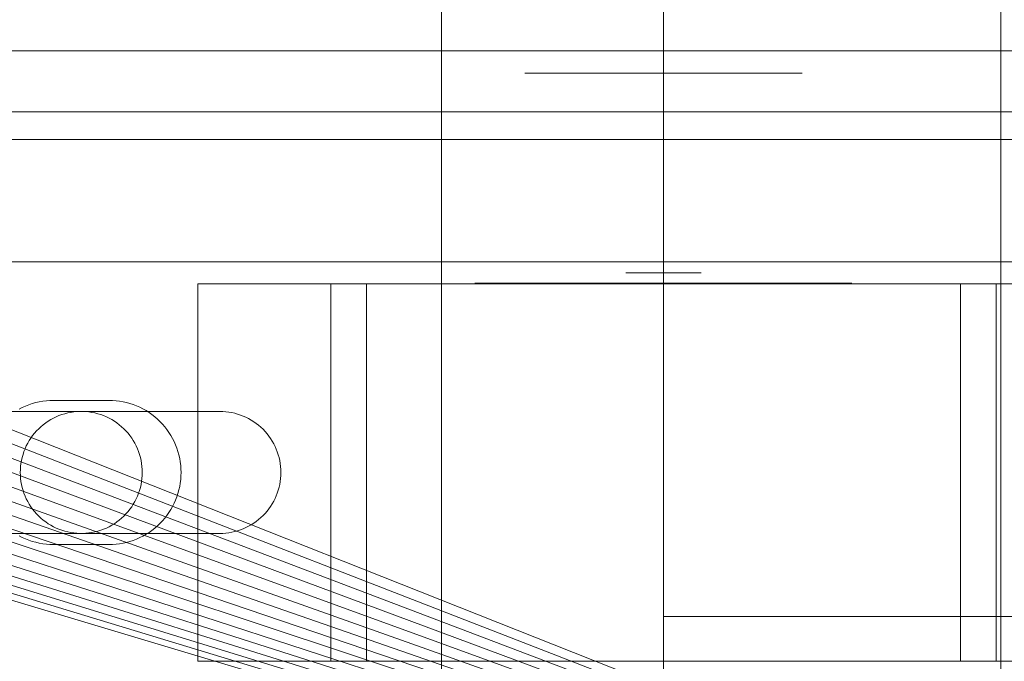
# Model space of a CAD drawing. Header units: millimetres. Extents: x -4395 to 65662, y -65530 to 6847.
# Tile 695 of 1034: x 24192 to 24281, y -17748 to -17690. Entities that reach past the tile are written whole.
import ezdxf

# ---------------------------------------------------------------- set-up
doc = ezdxf.new("R2010")
doc.units = ezdxf.units.MM
for name, color, linetype, lineweight in [('COTAS_P', 1, 'Continuous', 0), ('superior_briquetadora', 7, 'Continuous', 0), ('superior_C02', 7, 'Continuous', 0), ('superior_C05', 7, 'Continuous', 0)]:
    doc.layers.add(name, color=color, linetype=linetype, lineweight=lineweight)
doc.dimstyles.new('R19_100', dxfattribs={"dimtxt": 250, "dimasz": 150, "dimexe": 150, "dimexo": 80, "dimgap": 100, "dimtad": 1, "dimtih": 1, "dimtoh": 1, "dimdsep": 46, "dimcen": 0.09, "dimadec": 0, "dimazin": 0, "dimtfac": 1, "dimtdec": 4, "dimtofl": 0, "dimtmove": 0, "dimatfit": 3, "dimfxl": 1, "dimtolj": 1, "dimtzin": 0, "dimarcsym": 0})

# ---------------------------------------------------------------- blocks, each defined once
blk = doc.blocks.new('DIM_R33_31')
at = {"layer": 'COTAS_P'}
for p, q in [((24250.067, -17080), (24400.067, -17035)), ((26750.067, -17080), (26600.067, -17035)), ((24250.067, -17980), (24250.067, -17080)), ((24250.067, -17080), (26750.067, -17080)), ((24250.067, -17080), (24400.067, -17125)), ((26750.067, -17080), (26600.067, -17125)), ((26750.067, -17980), (26750.067, -17080))]:
    blk.add_line(p, q, dxfattribs=at)
blk.add_text('2500 P', height=250, dxfattribs=at).set_placement((25500.067, -16980))

msp = doc.modelspace()

# ---------------------------------------------------------------- linework, layer by layer
at = {"layer": 'superior_briquetadora'}
for p, q in [((24230.067, -17570), (24230.067, -17790)), ((24072.067, -17680), (24350.067, -17790)), ((24350.067, -17790), (24071.962, -17682.156)), ((24350.067, -17790), (24071.645, -17684.292)), ((24350.067, -17790), (24071.12, -17686.386)), ((24350.067, -17790), (24070.393, -17688.419)), ((24350.067, -17790), (24069.47, -17690.371)), ((24350.067, -17790), (24068.36, -17692.223)), ((24350.067, -17790), (24067.074, -17693.957)), ((24065.624, -17695.556), (24350.067, -17790)), ((24064.024, -17697.006), (24350.067, -17790)), ((24062.29, -17698.292), (24350.067, -17790)), ((24060.438, -17699.402), (24350.067, -17790)), ((24056.454, -17701.053), (24350.067, -17790)), ((24058.487, -17700.325), (24350.067, -17790)), ((24054.359, -17701.577), (24350.067, -17790))]:
    msp.add_line(p, q, dxfattribs=at)
at = {"layer": 'superior_C02'}
for p, q in [((24280.488, -15750), (24280.488, -20250)), ((23959.241, -17693), (24379.243, -17693)), ((24394.146, -17693), (23974.144, -17693))]:
    msp.add_line(p, q, dxfattribs=at)
at = {"layer": 'superior_C05'}
for p, q in [((24237.602, -17695), (24237.571, -17695)), ((24237.664, -17695), (24237.602, -17695)), ((24237.757, -17695), (24237.664, -17695)), ((24237.881, -17695), (24237.757, -17695)), ((24238.035, -17695), (24237.881, -17695)), ((24238.218, -17695), (24238.035, -17695)), ((24238.432, -17695), (24238.218, -17695)), ((24238.674, -17695), (24238.432, -17695)), ((24238.944, -17695), (24238.674, -17695)), ((24239.242, -17695), (24238.944, -17695)), ((24239.567, -17695), (24239.242, -17695)), ((24239.918, -17695), (24239.567, -17695)), ((24240.295, -17695), (24239.918, -17695)), ((24240.695, -17695), (24240.295, -17695)), ((24241.119, -17695), (24240.695, -17695)), ((24241.565, -17695), (24241.119, -17695)), ((24242.033, -17695), (24241.565, -17695)), ((24242.52, -17695), (24242.033, -17695)), ((24243.026, -17695), (24242.52, -17695)), ((24243.55, -17695), (24243.026, -17695)), ((24244.089, -17695), (24243.55, -17695)), ((24244.644, -17695), (24244.089, -17695)), ((24245.212, -17695), (24244.644, -17695)), ((24245.792, -17695), (24245.212, -17695)), ((24246.383, -17695), (24245.792, -17695)), ((24246.983, -17695), (24246.383, -17695)), ((24246.694, -17695), (24246.677, -17695)), ((24246.719, -17695), (24246.694, -17695)), ((24246.753, -17695), (24246.719, -17695)), ((24246.795, -17695), (24246.753, -17695)), ((24246.845, -17695), (24246.795, -17695)), ((24246.903, -17695), (24246.845, -17695)), ((24246.968, -17695), (24246.903, -17695)), ((24247.042, -17695), (24246.968, -17695)), ((24247.591, -17695), (24246.983, -17695)), ((24247.123, -17695), (24247.042, -17695)), ((24247.211, -17695), (24247.123, -17695)), ((24247.307, -17695), (24247.211, -17695)), ((24247.409, -17695), (24247.307, -17695)), ((24247.518, -17695), (24247.409, -17695)), ((24247.634, -17695), (24247.518, -17695)), ((24248.204, -17695), (24247.591, -17695)), ((24247.755, -17695), (24247.634, -17695)), ((24247.882, -17695), (24247.755, -17695)), ((24248.015, -17695), (24247.882, -17695)), ((24248.152, -17695), (24248.015, -17695)), ((24248.295, -17695), (24248.152, -17695)), ((24248.823, -17695), (24248.204, -17695)), ((24248.441, -17695), (24248.295, -17695)), ((24248.592, -17695), (24248.441, -17695)), ((24248.747, -17695), (24248.592, -17695)), ((24248.905, -17695), (24248.747, -17695)), ((24249.444, -17695), (24248.823, -17695)), ((24249.065, -17695), (24248.905, -17695)), ((24249.229, -17695), (24249.065, -17695)), ((24249.394, -17695), (24249.229, -17695)), ((24249.561, -17695), (24249.394, -17695)), ((24250.067, -17695), (24249.444, -17695)), ((24249.729, -17695), (24249.561, -17695)), ((24249.898, -17695), (24249.729, -17695)), ((24250.067, -17695), (24249.898, -17695)), ((24250.067, -17695), (24250.691, -17695)), ((24250.237, -17695), (24250.067, -17695)), ((24250.406, -17695), (24250.237, -17695)), ((24250.574, -17695), (24250.406, -17695)), ((24250.741, -17695), (24250.574, -17695)), ((24250.691, -17695), (24251.312, -17695)), ((24250.906, -17695), (24250.741, -17695)), ((24251.07, -17695), (24250.906, -17695)), ((24251.23, -17695), (24251.07, -17695)), ((24251.388, -17695), (24251.23, -17695)), ((24251.312, -17695), (24251.931, -17695)), ((24251.543, -17695), (24251.388, -17695)), ((24251.694, -17695), (24251.543, -17695)), ((24251.84, -17695), (24251.694, -17695)), ((24251.983, -17695), (24251.84, -17695)), ((24251.931, -17695), (24252.544, -17695)), ((24252.12, -17695), (24251.983, -17695)), ((24252.253, -17695), (24252.12, -17695)), ((24252.38, -17695), (24252.253, -17695)), ((24252.501, -17695), (24252.38, -17695)), ((24252.617, -17695), (24252.501, -17695)), ((24252.544, -17695), (24253.152, -17695)), ((24252.726, -17695), (24252.617, -17695)), ((24252.828, -17695), (24252.726, -17695)), ((24252.924, -17695), (24252.828, -17695)), ((24253.012, -17695), (24252.924, -17695)), ((24253.093, -17695), (24253.012, -17695)), ((24253.167, -17695), (24253.093, -17695)), ((24253.152, -17695), (24253.752, -17695)), ((24253.232, -17695), (24253.167, -17695)), ((24253.29, -17695), (24253.232, -17695)), ((24253.34, -17695), (24253.29, -17695)), ((24253.382, -17695), (24253.34, -17695)), ((24253.416, -17695), (24253.382, -17695)), ((24253.441, -17695), (24253.416, -17695)), ((24253.458, -17695), (24253.441, -17695)), ((24253.752, -17695), (24254.343, -17695)), ((24254.343, -17695), (24254.923, -17695)), ((24254.923, -17695), (24255.491, -17695)), ((24255.491, -17695), (24256.046, -17695)), ((24256.046, -17695), (24256.585, -17695)), ((24256.585, -17695), (24257.109, -17695)), ((24257.109, -17695), (24257.615, -17695)), ((24257.615, -17695), (24258.102, -17695)), ((24258.102, -17695), (24258.57, -17695)), ((24258.57, -17695), (24259.016, -17695)), ((24259.016, -17695), (24259.44, -17695)), ((24259.44, -17695), (24259.84, -17695)), ((24259.84, -17695), (24260.217, -17695)), ((24260.217, -17695), (24260.568, -17695)), ((24260.568, -17695), (24260.893, -17695)), ((24260.893, -17695), (24261.191, -17695)), ((24261.191, -17695), (24261.461, -17695)), ((24261.461, -17695), (24261.703, -17695)), ((24261.703, -17695), (24261.917, -17695)), ((24261.917, -17695), (24262.1, -17695)), ((24262.1, -17695), (24262.254, -17695)), ((24262.254, -17695), (24262.378, -17695)), ((24262.378, -17695), (24262.47, -17695)), ((24262.47, -17695), (24262.533, -17695)), ((24262.533, -17695), (24262.564, -17695)), ((24135.067, -17698.5), (24365.067, -17698.5)), ((24160.067, -17701), (24340.067, -17701)), ((24180.067, -17712), (24320.067, -17712)), ((24246.694, -17713), (24246.677, -17713)), ((24246.719, -17713), (24246.694, -17713)), ((24246.753, -17713), (24246.719, -17713)), ((24246.795, -17713), (24246.753, -17713)), ((24246.845, -17713), (24246.795, -17713)), ((24246.903, -17713), (24246.845, -17713)), ((24246.968, -17713), (24246.903, -17713)), ((24247.042, -17713), (24246.968, -17713)), ((24247.123, -17713), (24247.042, -17713)), ((24247.211, -17713), (24247.123, -17713)), ((24247.307, -17713), (24247.211, -17713)), ((24247.409, -17713), (24247.307, -17713)), ((24247.518, -17713), (24247.409, -17713)), ((24247.634, -17713), (24247.518, -17713)), ((24247.755, -17713), (24247.634, -17713)), ((24247.882, -17713), (24247.755, -17713)), ((24248.015, -17713), (24247.882, -17713)), ((24248.152, -17713), (24248.015, -17713)), ((24248.295, -17713), (24248.152, -17713)), ((24248.441, -17713), (24248.295, -17713)), ((24248.592, -17713), (24248.441, -17713)), ((24248.747, -17713), (24248.592, -17713)), ((24248.905, -17713), (24248.747, -17713)), ((24249.065, -17713), (24248.905, -17713)), ((24249.229, -17713), (24249.065, -17713)), ((24249.394, -17713), (24249.229, -17713)), ((24249.561, -17713), (24249.394, -17713)), ((24249.729, -17713), (24249.561, -17713)), ((24249.898, -17713), (24249.729, -17713)), ((24250.067, -17713), (24249.898, -17713)), ((24250.067, -17713), (24250.237, -17713)), ((24250.237, -17713), (24250.406, -17713)), ((24250.406, -17713), (24250.574, -17713)), ((24250.574, -17713), (24250.741, -17713)), ((24250.741, -17713), (24250.906, -17713)), ((24250.906, -17713), (24251.07, -17713)), ((24251.07, -17713), (24251.23, -17713)), ((24251.23, -17713), (24251.388, -17713)), ((24251.388, -17713), (24251.543, -17713)), ((24251.543, -17713), (24251.694, -17713)), ((24251.694, -17713), (24251.84, -17713)), ((24251.84, -17713), (24251.983, -17713)), ((24251.983, -17713), (24252.12, -17713)), ((24252.12, -17713), (24252.253, -17713)), ((24252.253, -17713), (24252.38, -17713)), ((24252.38, -17713), (24252.501, -17713)), ((24252.501, -17713), (24252.617, -17713)), ((24252.617, -17713), (24252.726, -17713)), ((24252.726, -17713), (24252.828, -17713)), ((24252.828, -17713), (24252.924, -17713)), ((24252.924, -17713), (24253.012, -17713)), ((24253.012, -17713), (24253.093, -17713)), ((24253.093, -17713), (24253.167, -17713)), ((24253.167, -17713), (24253.232, -17713)), ((24253.232, -17713), (24253.29, -17713)), ((24253.29, -17713), (24253.34, -17713)), ((24253.34, -17713), (24253.382, -17713)), ((24253.382, -17713), (24253.416, -17713)), ((24253.416, -17713), (24253.441, -17713)), ((24253.441, -17713), (24253.458, -17713)), ((24208.067, -17714), (24228.164, -17714)), ((24208.067, -17748), (24208.067, -17714)), ((24208.067, -17714), (24220.067, -17714)), ((24223.277, -17714), (24220.067, -17714)), ((24220.067, -17748), (24220.067, -17714)), ((24223.277, -17748), (24223.277, -17714)), ((24223.277, -17714), (24223.955, -17714)), ((24223.955, -17714), (24224.694, -17714)), ((24224.694, -17714), (24225.491, -17714)), ((24225.491, -17714), (24226.345, -17714)), ((24226.345, -17714), (24227.254, -17714)), ((24227.254, -17714), (24228.215, -17714)), ((24228.164, -17714), (24271.971, -17714)), ((24228.215, -17714), (24229.226, -17714)), ((24229.226, -17714), (24230.285, -17714)), ((24230.285, -17714), (24231.39, -17714)), ((24231.39, -17714), (24232.538, -17714)), ((24232.538, -17714), (24233.727, -17714)), ((24233.072, -17714), (24233.111, -17714)), ((24233.115, -17713.95), (24233.073, -17713.95)), ((24233.119, -17714), (24233.074, -17714)), ((24233.111, -17714), (24233.192, -17714)), ((24233.199, -17713.95), (24233.115, -17713.95)), ((24233.206, -17714), (24233.119, -17714)), ((24233.192, -17714), (24233.316, -17714)), ((24233.326, -17713.95), (24233.199, -17713.95)), ((24233.334, -17714), (24233.206, -17714)), ((24233.316, -17714), (24233.48, -17714)), ((24233.494, -17713.95), (24233.326, -17713.95)), ((24233.504, -17714), (24233.334, -17714)), ((24233.48, -17714), (24233.686, -17714)), ((24233.703, -17713.95), (24233.494, -17713.95)), ((24233.715, -17714), (24233.504, -17714)), ((24233.686, -17714), (24233.932, -17714)), ((24233.953, -17713.95), (24233.703, -17713.95)), ((24233.966, -17714), (24233.715, -17714)), ((24233.727, -17714), (24234.953, -17714)), ((24233.932, -17714), (24234.219, -17714)), ((24234.243, -17713.95), (24233.953, -17713.95)), ((24234.258, -17714), (24233.966, -17714)), ((24234.219, -17714), (24234.544, -17714)), ((24234.572, -17713.95), (24234.243, -17713.95)), ((24234.588, -17714), (24234.258, -17714)), ((24234.544, -17714), (24234.908, -17714)), ((24234.94, -17713.95), (24234.572, -17713.95)), ((24234.957, -17714), (24234.588, -17714)), ((24234.908, -17714), (24235.31, -17714)), ((24235.345, -17713.95), (24234.94, -17713.95)), ((24234.953, -17714), (24236.214, -17714)), ((24235.363, -17714), (24234.957, -17714)), ((24235.31, -17714), (24235.748, -17714)), ((24235.787, -17713.95), (24235.345, -17713.95)), ((24235.805, -17714), (24235.363, -17714)), ((24235.748, -17714), (24236.221, -17714)), ((24236.265, -17713.95), (24235.787, -17713.95)), ((24236.283, -17714), (24235.805, -17714)), ((24236.214, -17714), (24237.507, -17714)), ((24236.221, -17714), (24236.729, -17714)), ((24236.776, -17713.95), (24236.265, -17713.95)), ((24236.795, -17714), (24236.283, -17714)), ((24236.729, -17714), (24237.27, -17714)), ((24237.321, -17713.95), (24236.776, -17713.95)), ((24237.34, -17714), (24236.795, -17714)), ((24237.27, -17714), (24237.842, -17714)), ((24237.898, -17713.95), (24237.321, -17713.95)), ((24237.917, -17714), (24237.34, -17714)), ((24237.507, -17714), (24238.828, -17714)), ((24237.602, -17713.95), (24237.571, -17713.95)), ((24237.664, -17713.95), (24237.602, -17713.95)), ((24237.757, -17713.95), (24237.664, -17713.95)), ((24237.881, -17713.95), (24237.757, -17713.95)), ((24237.842, -17714), (24238.445, -17714)), ((24238.035, -17713.95), (24237.881, -17713.95)), ((24238.505, -17713.95), (24237.898, -17713.95)), ((24238.523, -17714), (24237.917, -17714)), ((24238.218, -17713.95), (24238.035, -17713.95)), ((24238.432, -17713.95), (24238.218, -17713.95)), ((24238.674, -17713.95), (24238.432, -17713.95)), ((24238.445, -17714), (24239.077, -17714)), ((24239.14, -17713.95), (24238.505, -17713.95)), ((24239.158, -17714), (24238.523, -17714)), ((24238.944, -17713.95), (24238.674, -17713.95)), ((24238.828, -17714), (24240.176, -17714)), ((24239.242, -17713.95), (24238.944, -17713.95)), ((24239.077, -17714), (24239.736, -17714)), ((24239.803, -17713.95), (24239.14, -17713.95)), ((24239.82, -17714), (24239.158, -17714)), ((24239.567, -17713.95), (24239.242, -17713.95)), ((24239.918, -17713.95), (24239.567, -17713.95)), ((24239.736, -17714), (24240.376, -17714)), ((24240.491, -17713.95), (24239.803, -17713.95)), ((24240.508, -17714), (24239.82, -17714)), ((24240.295, -17713.95), (24239.918, -17713.95)), ((24240.176, -17714), (24241.546, -17714)), ((24240.695, -17713.95), (24240.295, -17713.95)), ((24240.376, -17714), (24241.038, -17714)), ((24241.203, -17713.95), (24240.491, -17713.95)), ((24241.219, -17714), (24240.508, -17714)), ((24241.119, -17713.95), (24240.695, -17713.95)), ((24241.038, -17714), (24241.72, -17714)), ((24241.565, -17713.95), (24241.119, -17713.95)), ((24241.937, -17713.95), (24241.203, -17713.95)), ((24241.952, -17714), (24241.219, -17714)), ((24241.546, -17714), (24242.936, -17714)), ((24242.033, -17713.95), (24241.565, -17713.95)), ((24241.72, -17714), (24242.42, -17714)), ((24242.691, -17713.95), (24241.937, -17713.95)), ((24242.705, -17714), (24241.952, -17714)), ((24242.52, -17713.95), (24242.033, -17713.95)), ((24242.42, -17714), (24243.136, -17714)), ((24243.026, -17713.95), (24242.52, -17713.95)), ((24243.464, -17713.95), (24242.691, -17713.95)), ((24243.477, -17714), (24242.705, -17714)), ((24242.936, -17714), (24244.343, -17714)), ((24243.55, -17713.95), (24243.026, -17713.95)), ((24243.136, -17714), (24243.868, -17714)), ((24244.253, -17713.95), (24243.464, -17713.95)), ((24244.264, -17714), (24243.477, -17714)), ((24244.089, -17713.95), (24243.55, -17713.95)), ((24243.868, -17714), (24244.613, -17714)), ((24244.644, -17713.95), (24244.089, -17713.95)), ((24245.057, -17713.95), (24244.253, -17713.95)), ((24245.066, -17714), (24244.264, -17714)), ((24244.343, -17714), (24245.762, -17714)), ((24244.613, -17714), (24245.37, -17714)), ((24245.212, -17713.95), (24244.644, -17713.95)), ((24245.873, -17713.95), (24245.057, -17713.95)), ((24245.881, -17714), (24245.066, -17714)), ((24245.792, -17713.95), (24245.212, -17713.95)), ((24245.37, -17714), (24246.137, -17714)), ((24245.762, -17714), (24247.192, -17714)), ((24246.383, -17713.95), (24245.792, -17713.95)), ((24246.699, -17713.95), (24245.873, -17713.95)), ((24246.706, -17714), (24245.881, -17714)), ((24246.137, -17714), (24246.913, -17714)), ((24246.983, -17713.95), (24246.383, -17713.95)), ((24247.534, -17713.95), (24246.699, -17713.95)), ((24247.539, -17714), (24246.706, -17714)), ((24246.913, -17714), (24247.696, -17714)), ((24247.591, -17713.95), (24246.983, -17713.95)), ((24247.192, -17714), (24248.628, -17714)), ((24248.375, -17713.95), (24247.534, -17713.95)), ((24248.378, -17714), (24247.539, -17714)), ((24248.204, -17713.95), (24247.591, -17713.95)), ((24247.696, -17714), (24248.483, -17714)), ((24248.823, -17713.95), (24248.204, -17713.95)), ((24249.22, -17713.95), (24248.375, -17713.95)), ((24249.222, -17714), (24248.378, -17714)), ((24248.483, -17714), (24249.275, -17714)), ((24248.628, -17714), (24250.067, -17714)), ((24249.444, -17713.95), (24248.823, -17713.95)), ((24250.067, -17713.95), (24249.22, -17713.95)), ((24250.067, -17714), (24249.222, -17714)), ((24250.067, -17714), (24249.275, -17714)), ((24250.067, -17713.95), (24249.444, -17713.95)), ((24250.067, -17713.95), (24250.915, -17713.95)), ((24250.691, -17713.95), (24250.067, -17713.95)), ((24250.913, -17714), (24250.067, -17714)), ((24250.067, -17714), (24250.86, -17714)), ((24250.067, -17714), (24251.507, -17714)), ((24251.312, -17713.95), (24250.691, -17713.95)), ((24250.86, -17714), (24251.652, -17714)), ((24251.757, -17714), (24250.913, -17714)), ((24250.915, -17713.95), (24251.76, -17713.95)), ((24251.931, -17713.95), (24251.312, -17713.95)), ((24251.507, -17714), (24252.943, -17714)), ((24251.652, -17714), (24252.439, -17714)), ((24252.596, -17714), (24251.757, -17714)), ((24251.76, -17713.95), (24252.601, -17713.95)), ((24252.544, -17713.95), (24251.931, -17713.95)), ((24252.439, -17714), (24253.222, -17714)), ((24253.152, -17713.95), (24252.544, -17713.95)), ((24253.429, -17714), (24252.596, -17714)), ((24252.601, -17713.95), (24253.436, -17713.95)), ((24252.943, -17714), (24254.373, -17714)), ((24253.752, -17713.95), (24253.152, -17713.95)), ((24253.222, -17714), (24253.998, -17714)), ((24254.254, -17714), (24253.429, -17714)), ((24253.436, -17713.95), (24254.262, -17713.95)), ((24254.343, -17713.95), (24253.752, -17713.95)), ((24253.998, -17714), (24254.765, -17714)), ((24255.069, -17714), (24254.254, -17714)), ((24254.262, -17713.95), (24255.078, -17713.95)), ((24254.923, -17713.95), (24254.343, -17713.95)), ((24254.373, -17714), (24255.792, -17714)), ((24254.765, -17714), (24255.522, -17714)), ((24255.491, -17713.95), (24254.923, -17713.95)), ((24255.871, -17714), (24255.069, -17714)), ((24255.078, -17713.95), (24255.882, -17713.95)), ((24256.046, -17713.95), (24255.491, -17713.95)), ((24255.522, -17714), (24256.267, -17714)), ((24255.792, -17714), (24257.199, -17714)), ((24256.658, -17714), (24255.871, -17714)), ((24255.882, -17713.95), (24256.671, -17713.95)), ((24256.585, -17713.95), (24256.046, -17713.95)), ((24256.267, -17714), (24256.999, -17714)), ((24257.109, -17713.95), (24256.585, -17713.95)), ((24257.43, -17714), (24256.658, -17714)), ((24256.671, -17713.95), (24257.444, -17713.95)), ((24256.999, -17714), (24257.715, -17714)), ((24257.615, -17713.95), (24257.109, -17713.95)), ((24257.199, -17714), (24258.589, -17714)), ((24258.183, -17714), (24257.43, -17714)), ((24257.444, -17713.95), (24258.198, -17713.95)), ((24258.102, -17713.95), (24257.615, -17713.95)), ((24257.715, -17714), (24258.415, -17714)), ((24258.57, -17713.95), (24258.102, -17713.95)), ((24258.916, -17714), (24258.183, -17714)), ((24258.198, -17713.95), (24258.932, -17713.95)), ((24258.415, -17714), (24259.097, -17714)), ((24259.016, -17713.95), (24258.57, -17713.95)), ((24258.589, -17714), (24259.959, -17714)), ((24259.627, -17714), (24258.916, -17714)), ((24258.932, -17713.95), (24259.644, -17713.95)), ((24259.44, -17713.95), (24259.016, -17713.95)), ((24259.097, -17714), (24259.759, -17714)), ((24259.84, -17713.95), (24259.44, -17713.95)), ((24260.315, -17714), (24259.627, -17714)), ((24259.644, -17713.95), (24260.332, -17713.95)), ((24260.399, -17714), (24259.759, -17714)), ((24260.217, -17713.95), (24259.84, -17713.95)), ((24259.959, -17714), (24261.307, -17714)), ((24260.568, -17713.95), (24260.217, -17713.95)), ((24260.977, -17714), (24260.315, -17714)), ((24260.332, -17713.95), (24260.995, -17713.95)), ((24260.399, -17714), (24261.058, -17714)), ((24260.893, -17713.95), (24260.568, -17713.95)), ((24261.191, -17713.95), (24260.893, -17713.95)), ((24261.612, -17714), (24260.977, -17714)), ((24260.995, -17713.95), (24261.63, -17713.95)), ((24261.058, -17714), (24261.69, -17714)), ((24261.461, -17713.95), (24261.191, -17713.95)), ((24261.307, -17714), (24262.628, -17714)), ((24261.703, -17713.95), (24261.461, -17713.95)), ((24262.218, -17714), (24261.612, -17714)), ((24261.63, -17713.95), (24262.237, -17713.95)), ((24261.69, -17714), (24262.293, -17714)), ((24261.917, -17713.95), (24261.703, -17713.95)), ((24262.1, -17713.95), (24261.917, -17713.95)), ((24262.254, -17713.95), (24262.1, -17713.95)), ((24262.795, -17714), (24262.218, -17714)), ((24262.237, -17713.95), (24262.814, -17713.95)), ((24262.378, -17713.95), (24262.254, -17713.95)), ((24262.293, -17714), (24262.865, -17714)), ((24262.47, -17713.95), (24262.378, -17713.95)), ((24262.533, -17713.95), (24262.47, -17713.95)), ((24262.564, -17713.95), (24262.533, -17713.95)), ((24262.628, -17714), (24263.921, -17714)), ((24263.34, -17714), (24262.795, -17714)), ((24262.814, -17713.95), (24263.359, -17713.95)), ((24262.865, -17714), (24263.406, -17714)), ((24263.852, -17714), (24263.34, -17714)), ((24263.359, -17713.95), (24263.87, -17713.95)), ((24263.406, -17714), (24263.914, -17714)), ((24264.33, -17714), (24263.852, -17714)), ((24263.87, -17713.95), (24264.348, -17713.95)), ((24263.914, -17714), (24264.387, -17714)), ((24263.921, -17714), (24265.182, -17714)), ((24264.772, -17714), (24264.33, -17714)), ((24264.348, -17713.95), (24264.79, -17713.95)), ((24264.387, -17714), (24264.825, -17714)), ((24265.178, -17714), (24264.772, -17714)), ((24264.79, -17713.95), (24265.195, -17713.95)), ((24264.825, -17714), (24265.227, -17714)), ((24265.547, -17714), (24265.178, -17714)), ((24265.182, -17714), (24266.408, -17714)), ((24265.195, -17713.95), (24265.563, -17713.95)), ((24265.227, -17714), (24265.591, -17714)), ((24265.877, -17714), (24265.547, -17714)), ((24265.563, -17713.95), (24265.892, -17713.95)), ((24265.591, -17714), (24265.916, -17714)), ((24266.169, -17714), (24265.877, -17714)), ((24265.892, -17713.95), (24266.182, -17713.95)), ((24265.916, -17714), (24266.203, -17714)), ((24266.42, -17714), (24266.169, -17714)), ((24266.182, -17713.95), (24266.432, -17713.95)), ((24266.203, -17714), (24266.449, -17714)), ((24266.408, -17714), (24267.596, -17714)), ((24266.631, -17714), (24266.42, -17714)), ((24266.432, -17713.95), (24266.641, -17713.95)), ((24266.449, -17714), (24266.655, -17714)), ((24266.801, -17714), (24266.631, -17714)), ((24266.641, -17713.95), (24266.809, -17713.95)), ((24266.655, -17714), (24266.819, -17714)), ((24266.929, -17714), (24266.801, -17714)), ((24266.809, -17713.95), (24266.936, -17713.95)), ((24266.819, -17714), (24266.943, -17714)), ((24267.016, -17714), (24266.929, -17714)), ((24266.936, -17713.95), (24267.02, -17713.95)), ((24266.943, -17714), (24267.024, -17714)), ((24267.02, -17713.95), (24267.062, -17713.95)), ((24267.024, -17714), (24267.063, -17714)), ((24267.596, -17714), (24268.745, -17714)), ((24268.745, -17714), (24269.849, -17714)), ((24269.849, -17714), (24270.909, -17714)), ((24270.909, -17714), (24271.92, -17714)), ((24271.92, -17714), (24272.881, -17714)), ((24271.971, -17714), (24292.067, -17714)), ((24272.881, -17714), (24273.79, -17714)), ((24273.79, -17714), (24274.644, -17714)), ((24274.644, -17714), (24275.441, -17714)), ((24275.441, -17714), (24276.18, -17714)), ((24276.858, -17714), (24276.18, -17714)), ((24280.067, -17714), (24276.858, -17714)), ((24276.858, -17748), (24276.858, -17714)), ((24292.067, -17714), (24280.067, -17714)), ((24280.067, -17748), (24280.067, -17714)), ((24192.247, -17725.144), (24191.959, -17725.292)), ((24192.543, -17725.01), (24192.247, -17725.144)), ((24192.844, -17724.892), (24192.543, -17725.01)), ((24193.152, -17724.789), (24192.844, -17724.892)), ((24193.464, -17724.701), (24193.152, -17724.789)), ((24193.78, -17724.629), (24193.464, -17724.701)), ((24194.099, -17724.573), (24193.78, -17724.629)), ((24194.42, -17724.532), (24194.099, -17724.573)), ((24194.743, -17724.508), (24194.42, -17724.532)), ((24195.067, -17724.5), (24194.743, -17724.508)), ((24195.067, -17724.5), (24200.067, -17724.5)), ((24200.067, -17724.5), (24200.386, -17724.508)), ((24200.705, -17724.531), (24200.386, -17724.508)), ((24201.021, -17724.57), (24200.705, -17724.531)), ((24201.336, -17724.625), (24201.021, -17724.57)), ((24201.647, -17724.695), (24201.336, -17724.625)), ((24201.954, -17724.78), (24201.647, -17724.695)), ((24202.257, -17724.88), (24201.954, -17724.78)), ((24202.555, -17724.995), (24202.257, -17724.88)), ((24202.847, -17725.124), (24202.555, -17724.995)), ((24203.132, -17725.268), (24202.847, -17725.124)), ((24185.067, -17725.5), (24210.067, -17725.5)), ((24195.305, -17725.987), (24195.058, -17726.106)), ((24195.558, -17725.88), (24195.305, -17725.987)), ((24195.816, -17725.786), (24195.558, -17725.88)), ((24196.078, -17725.706), (24195.816, -17725.786)), ((24196.344, -17725.638), (24196.078, -17725.706)), ((24196.612, -17725.584), (24196.344, -17725.638)), ((24196.884, -17725.543), (24196.612, -17725.584)), ((24197.156, -17725.515), (24196.884, -17725.543)), ((24197.43, -17725.502), (24197.156, -17725.515)), ((24197.705, -17725.502), (24197.43, -17725.502)), ((24197.979, -17725.515), (24197.705, -17725.502)), ((24198.251, -17725.543), (24197.979, -17725.515)), ((24198.523, -17725.584), (24198.251, -17725.543)), ((24198.791, -17725.638), (24198.523, -17725.584)), ((24199.057, -17725.706), (24198.791, -17725.638)), ((24199.319, -17725.786), (24199.057, -17725.706)), ((24199.577, -17725.88), (24199.319, -17725.786)), ((24199.83, -17725.987), (24199.577, -17725.88)), ((24200.077, -17726.106), (24199.83, -17725.987)), ((24203.409, -17725.425), (24203.132, -17725.268)), ((24203.679, -17725.595), (24203.409, -17725.425)), ((24203.94, -17725.779), (24203.679, -17725.595)), ((24204.191, -17725.975), (24203.94, -17725.779)), ((24204.433, -17726.184), (24204.191, -17725.975)), ((24210.067, -17725.5), (24210.337, -17725.507)), ((24210.607, -17725.526), (24210.337, -17725.507)), ((24210.875, -17725.56), (24210.607, -17725.526)), ((24211.14, -17725.606), (24210.875, -17725.56)), ((24211.404, -17725.665), (24211.14, -17725.606)), ((24211.664, -17725.737), (24211.404, -17725.665)), ((24211.92, -17725.822), (24211.664, -17725.737)), ((24212.172, -17725.919), (24211.92, -17725.822)), ((24212.419, -17726.028), (24212.172, -17725.919)), ((24212.66, -17726.149), (24212.419, -17726.028)), ((24193.928, -17726.876), (24193.727, -17727.063)), ((24194.138, -17726.7), (24193.928, -17726.876)), ((24194.357, -17726.534), (24194.138, -17726.7)), ((24194.583, -17726.38), (24194.357, -17726.534)), ((24194.817, -17726.237), (24194.583, -17726.38)), ((24195.058, -17726.106), (24194.817, -17726.237)), ((24200.317, -17726.237), (24200.077, -17726.106)), ((24200.551, -17726.38), (24200.317, -17726.237)), ((24200.778, -17726.534), (24200.551, -17726.38)), ((24200.997, -17726.7), (24200.778, -17726.534)), ((24201.207, -17726.876), (24200.997, -17726.7)), ((24201.408, -17727.063), (24201.207, -17726.876)), ((24204.664, -17726.404), (24204.433, -17726.184)), ((24204.884, -17726.635), (24204.664, -17726.404)), ((24205.092, -17726.876), (24204.884, -17726.635)), ((24205.288, -17727.128), (24205.092, -17726.876)), ((24212.895, -17726.282), (24212.66, -17726.149)), ((24213.123, -17726.427), (24212.895, -17726.282)), ((24213.344, -17726.582), (24213.123, -17726.427)), ((24213.557, -17726.748), (24213.344, -17726.582)), ((24213.761, -17726.925), (24213.557, -17726.748)), ((24213.957, -17727.111), (24213.761, -17726.925)), ((24193.183, -17727.679), (24193.023, -17727.902)), ((24193.354, -17727.465), (24193.183, -17727.679)), ((24193.536, -17727.259), (24193.354, -17727.465)), ((24193.727, -17727.063), (24193.536, -17727.259)), ((24201.599, -17727.259), (24201.408, -17727.063)), ((24201.781, -17727.465), (24201.599, -17727.259)), ((24201.952, -17727.679), (24201.781, -17727.465)), ((24202.112, -17727.902), (24201.952, -17727.679)), ((24205.472, -17727.389), (24205.288, -17727.128)), ((24205.643, -17727.658), (24205.472, -17727.389)), ((24205.8, -17727.936), (24205.643, -17727.658)), ((24214.143, -17727.306), (24213.957, -17727.111)), ((24214.319, -17727.511), (24214.143, -17727.306)), ((24214.485, -17727.724), (24214.319, -17727.511)), ((24214.641, -17727.944), (24214.485, -17727.724)), ((24192.612, -17728.614), (24192.499, -17728.864)), ((24192.737, -17728.37), (24192.612, -17728.614)), ((24192.874, -17728.132), (24192.737, -17728.37)), ((24193.023, -17727.902), (24192.874, -17728.132)), ((24202.261, -17728.132), (24202.112, -17727.902)), ((24202.398, -17728.37), (24202.261, -17728.132)), ((24202.523, -17728.614), (24202.398, -17728.37)), ((24202.636, -17728.864), (24202.523, -17728.614)), ((24205.943, -17728.221), (24205.8, -17727.936)), ((24206.073, -17728.513), (24205.943, -17728.221)), ((24206.188, -17728.81), (24206.073, -17728.513)), ((24214.785, -17728.172), (24214.641, -17727.944)), ((24214.918, -17728.407), (24214.785, -17728.172)), ((24215.039, -17728.648), (24214.918, -17728.407)), ((24215.149, -17728.895), (24215.039, -17728.648)), ((24192.312, -17729.379), (24192.238, -17729.643)), ((24192.399, -17729.119), (24192.312, -17729.379)), ((24192.499, -17728.864), (24192.399, -17729.119)), ((24202.736, -17729.119), (24202.636, -17728.864)), ((24202.823, -17729.379), (24202.736, -17729.119)), ((24202.897, -17729.643), (24202.823, -17729.379)), ((24206.288, -17729.113), (24206.188, -17728.81)), ((24206.373, -17729.421), (24206.288, -17729.113)), ((24206.443, -17729.732), (24206.373, -17729.421)), ((24215.246, -17729.147), (24215.149, -17728.895)), ((24215.331, -17729.403), (24215.246, -17729.147)), ((24215.403, -17729.664), (24215.331, -17729.403)), ((24192.095, -17730.452), (24192.074, -17730.726)), ((24192.129, -17730.18), (24192.095, -17730.452)), ((24192.177, -17729.91), (24192.129, -17730.18)), ((24192.238, -17729.643), (24192.177, -17729.91)), ((24202.958, -17729.91), (24202.897, -17729.643)), ((24203.006, -17730.18), (24202.958, -17729.91)), ((24203.04, -17730.452), (24203.006, -17730.18)), ((24203.061, -17730.726), (24203.04, -17730.452)), ((24206.497, -17730.046), (24206.443, -17729.732)), ((24206.536, -17730.363), (24206.497, -17730.046)), ((24206.56, -17730.681), (24206.536, -17730.363)), ((24215.462, -17729.927), (24215.403, -17729.664)), ((24215.508, -17730.193), (24215.462, -17729.927)), ((24215.541, -17730.461), (24215.508, -17730.193)), ((24215.561, -17730.73), (24215.541, -17730.461)), ((24192.074, -17730.726), (24192.067, -17731)), ((24192.067, -17731), (24192.074, -17731.274)), ((24192.074, -17731.274), (24192.095, -17731.548)), ((24203.04, -17731.548), (24203.061, -17731.274)), ((24203.067, -17731), (24203.061, -17730.726)), ((24203.067, -17731), (24203.061, -17731.274)), ((24206.536, -17731.637), (24206.56, -17731.319)), ((24206.567, -17731), (24206.56, -17730.681)), ((24206.56, -17731.319), (24206.567, -17731)), ((24215.541, -17731.539), (24215.561, -17731.27)), ((24215.567, -17731), (24215.561, -17730.73)), ((24215.561, -17731.27), (24215.567, -17731)), ((24192.095, -17731.548), (24192.129, -17731.82)), ((24192.129, -17731.82), (24192.177, -17732.09)), ((24192.177, -17732.09), (24192.238, -17732.357)), ((24202.897, -17732.357), (24202.958, -17732.09)), ((24202.958, -17732.09), (24203.006, -17731.82)), ((24203.006, -17731.82), (24203.04, -17731.548)), ((24206.373, -17732.579), (24206.443, -17732.268)), ((24206.443, -17732.268), (24206.497, -17731.954)), ((24206.497, -17731.954), (24206.536, -17731.637)), ((24215.403, -17732.336), (24215.462, -17732.073)), ((24215.462, -17732.073), (24215.508, -17731.807)), ((24215.508, -17731.807), (24215.541, -17731.539)), ((24192.238, -17732.357), (24192.312, -17732.621)), ((24192.312, -17732.621), (24192.399, -17732.881)), ((24192.399, -17732.881), (24192.499, -17733.136)), ((24192.499, -17733.136), (24192.612, -17733.386)), ((24202.523, -17733.386), (24202.636, -17733.136)), ((24202.636, -17733.136), (24202.736, -17732.881)), ((24202.736, -17732.881), (24202.823, -17732.621)), ((24202.823, -17732.621), (24202.897, -17732.357)), ((24206.188, -17733.19), (24206.288, -17732.887)), ((24206.288, -17732.887), (24206.373, -17732.579)), ((24215.039, -17733.352), (24215.149, -17733.105)), ((24215.149, -17733.105), (24215.246, -17732.853)), ((24215.246, -17732.853), (24215.331, -17732.597)), ((24215.331, -17732.597), (24215.403, -17732.336)), ((24192.612, -17733.386), (24192.737, -17733.63)), ((24192.737, -17733.63), (24192.874, -17733.868)), ((24192.874, -17733.868), (24193.023, -17734.098)), ((24202.112, -17734.098), (24202.261, -17733.868)), ((24202.261, -17733.868), (24202.398, -17733.63)), ((24202.398, -17733.63), (24202.523, -17733.386)), ((24205.8, -17734.064), (24205.943, -17733.779)), ((24205.943, -17733.779), (24206.073, -17733.487)), ((24206.073, -17733.487), (24206.188, -17733.19)), ((24214.485, -17734.276), (24214.641, -17734.056)), ((24214.641, -17734.056), (24214.785, -17733.828)), ((24214.785, -17733.828), (24214.918, -17733.593)), ((24214.918, -17733.593), (24215.039, -17733.352)), ((24193.023, -17734.098), (24193.183, -17734.321)), ((24193.183, -17734.321), (24193.354, -17734.535)), ((24193.354, -17734.535), (24193.536, -17734.741)), ((24193.536, -17734.741), (24193.727, -17734.937)), ((24193.727, -17734.937), (24193.928, -17735.124)), ((24201.207, -17735.124), (24201.408, -17734.937)), ((24201.408, -17734.937), (24201.599, -17734.741)), ((24201.599, -17734.741), (24201.781, -17734.535)), ((24201.781, -17734.535), (24201.952, -17734.321)), ((24201.952, -17734.321), (24202.112, -17734.098)), ((24205.092, -17735.124), (24205.288, -17734.872)), ((24205.288, -17734.872), (24205.472, -17734.611)), ((24205.472, -17734.611), (24205.643, -17734.342)), ((24205.643, -17734.342), (24205.8, -17734.064)), ((24213.761, -17735.075), (24213.957, -17734.889)), ((24213.957, -17734.889), (24214.143, -17734.694)), ((24214.143, -17734.694), (24214.319, -17734.489)), ((24214.319, -17734.489), (24214.485, -17734.276)), ((24193.928, -17735.124), (24194.138, -17735.3)), ((24194.138, -17735.3), (24194.357, -17735.466)), ((24194.357, -17735.466), (24194.583, -17735.62)), ((24194.583, -17735.62), (24194.817, -17735.763)), ((24194.817, -17735.763), (24195.058, -17735.894)), ((24200.077, -17735.894), (24200.317, -17735.763)), ((24200.317, -17735.763), (24200.551, -17735.62)), ((24200.551, -17735.62), (24200.778, -17735.466)), ((24200.778, -17735.466), (24200.997, -17735.3)), ((24200.997, -17735.3), (24201.207, -17735.124)), ((24204.191, -17736.025), (24204.433, -17735.816)), ((24204.433, -17735.816), (24204.664, -17735.596)), ((24204.664, -17735.596), (24204.884, -17735.365)), ((24204.884, -17735.365), (24205.092, -17735.124)), ((24212.66, -17735.851), (24212.895, -17735.718)), ((24212.895, -17735.718), (24213.123, -17735.573)), ((24213.123, -17735.573), (24213.344, -17735.418)), ((24213.344, -17735.418), (24213.557, -17735.252)), ((24213.557, -17735.252), (24213.761, -17735.075)), ((24210.067, -17736.5), (24185.067, -17736.5)), ((24191.959, -17736.708), (24192.247, -17736.856)), ((24195.058, -17735.894), (24195.305, -17736.013)), ((24195.305, -17736.013), (24195.558, -17736.12)), ((24195.558, -17736.12), (24195.816, -17736.214)), ((24195.816, -17736.214), (24196.078, -17736.294)), ((24196.078, -17736.294), (24196.344, -17736.362)), ((24196.344, -17736.362), (24196.612, -17736.416)), ((24196.612, -17736.416), (24196.884, -17736.457)), ((24196.884, -17736.457), (24197.156, -17736.485)), ((24197.156, -17736.485), (24197.43, -17736.498)), ((24197.43, -17736.498), (24197.705, -17736.498)), ((24197.705, -17736.498), (24197.979, -17736.485)), ((24197.979, -17736.485), (24198.251, -17736.457)), ((24198.251, -17736.457), (24198.523, -17736.416)), ((24198.523, -17736.416), (24198.791, -17736.362)), ((24198.791, -17736.362), (24199.057, -17736.294)), ((24199.057, -17736.294), (24199.319, -17736.214)), ((24199.319, -17736.214), (24199.577, -17736.12)), ((24199.577, -17736.12), (24199.83, -17736.013)), ((24199.83, -17736.013), (24200.077, -17735.894)), ((24203.132, -17736.732), (24203.409, -17736.575)), ((24203.409, -17736.575), (24203.679, -17736.405)), ((24203.679, -17736.405), (24203.94, -17736.221)), ((24203.94, -17736.221), (24204.191, -17736.025)), ((24210.067, -17736.5), (24210.337, -17736.493)), ((24210.337, -17736.493), (24210.607, -17736.474)), ((24210.607, -17736.474), (24210.875, -17736.44)), ((24210.875, -17736.44), (24211.14, -17736.394)), ((24211.14, -17736.394), (24211.404, -17736.335)), ((24211.404, -17736.335), (24211.664, -17736.263)), ((24211.664, -17736.263), (24211.92, -17736.178)), ((24211.92, -17736.178), (24212.172, -17736.081)), ((24212.172, -17736.081), (24212.419, -17735.972)), ((24212.419, -17735.972), (24212.66, -17735.851)), ((24192.247, -17736.856), (24192.543, -17736.99)), ((24192.543, -17736.99), (24192.844, -17737.108)), ((24192.844, -17737.108), (24193.152, -17737.211)), ((24193.152, -17737.211), (24193.464, -17737.299)), ((24193.464, -17737.299), (24193.78, -17737.371)), ((24193.78, -17737.371), (24194.099, -17737.427)), ((24194.099, -17737.427), (24194.42, -17737.468)), ((24194.42, -17737.468), (24194.743, -17737.492)), ((24195.067, -17737.5), (24194.743, -17737.492)), ((24200.067, -17737.5), (24195.067, -17737.5)), ((24200.067, -17737.5), (24200.386, -17737.492)), ((24200.386, -17737.492), (24200.705, -17737.469)), ((24200.705, -17737.469), (24201.021, -17737.43)), ((24201.021, -17737.43), (24201.336, -17737.375)), ((24201.336, -17737.375), (24201.647, -17737.305)), ((24201.647, -17737.305), (24201.954, -17737.22)), ((24201.954, -17737.22), (24202.257, -17737.12)), ((24202.257, -17737.12), (24202.555, -17737.005)), ((24202.555, -17737.005), (24202.847, -17736.876)), ((24202.847, -17736.876), (24203.132, -17736.732)), ((24250.067, -17750), (24250.067, -17744)), ((24250.067, -17744), (24325.067, -17744)), ((24208.067, -17748), (24228.164, -17748)), ((24208.067, -17748), (24220.067, -17748)), ((24220.067, -17748), (24223.277, -17748)), ((24223.277, -17748), (24223.955, -17748)), ((24223.955, -17748), (24224.694, -17748)), ((24224.694, -17748), (24225.491, -17748)), ((24225.491, -17748), (24226.345, -17748)), ((24226.345, -17748), (24227.254, -17748)), ((24227.254, -17748), (24228.215, -17748)), ((24228.164, -17748), (24271.971, -17748)), ((24228.215, -17748), (24229.226, -17748)), ((24229.226, -17748), (24230.285, -17748)), ((24230.285, -17748), (24231.39, -17748)), ((24231.39, -17748), (24232.538, -17748)), ((24232.538, -17748), (24233.727, -17748)), ((24233.072, -17748), (24233.111, -17748)), ((24233.119, -17748), (24233.074, -17748)), ((24233.111, -17748), (24233.192, -17748)), ((24233.206, -17748), (24233.119, -17748)), ((24233.192, -17748), (24233.316, -17748)), ((24233.334, -17748), (24233.206, -17748)), ((24233.316, -17748), (24233.48, -17748)), ((24233.504, -17748), (24233.334, -17748)), ((24233.48, -17748), (24233.686, -17748)), ((24233.715, -17748), (24233.504, -17748)), ((24233.686, -17748), (24233.932, -17748)), ((24233.966, -17748), (24233.715, -17748)), ((24233.727, -17748), (24234.953, -17748)), ((24233.932, -17748), (24234.219, -17748)), ((24234.258, -17748), (24233.966, -17748)), ((24234.219, -17748), (24234.544, -17748)), ((24234.588, -17748), (24234.258, -17748)), ((24234.544, -17748), (24234.908, -17748)), ((24234.957, -17748), (24234.588, -17748)), ((24234.908, -17748), (24235.31, -17748)), ((24234.953, -17748), (24236.214, -17748)), ((24235.363, -17748), (24234.957, -17748)), ((24235.31, -17748), (24235.748, -17748)), ((24235.805, -17748), (24235.363, -17748)), ((24235.748, -17748), (24236.221, -17748)), ((24236.283, -17748), (24235.805, -17748)), ((24236.214, -17748), (24237.507, -17748)), ((24236.221, -17748), (24236.729, -17748)), ((24236.795, -17748), (24236.283, -17748)), ((24236.729, -17748), (24237.27, -17748)), ((24237.34, -17748), (24236.795, -17748)), ((24237.27, -17748), (24237.842, -17748)), ((24237.917, -17748), (24237.34, -17748)), ((24237.507, -17748), (24238.828, -17748)), ((24237.842, -17748), (24238.445, -17748)), ((24238.523, -17748), (24237.917, -17748)), ((24238.445, -17748), (24239.077, -17748)), ((24239.158, -17748), (24238.523, -17748)), ((24238.828, -17748), (24240.176, -17748)), ((24239.077, -17748), (24239.736, -17748)), ((24239.82, -17748), (24239.158, -17748)), ((24239.736, -17748), (24240.376, -17748)), ((24240.508, -17748), (24239.82, -17748)), ((24240.176, -17748), (24241.546, -17748)), ((24240.376, -17748), (24241.038, -17748)), ((24241.219, -17748), (24240.508, -17748)), ((24241.038, -17748), (24241.72, -17748)), ((24241.952, -17748), (24241.219, -17748)), ((24241.546, -17748), (24242.936, -17748)), ((24241.72, -17748), (24242.42, -17748)), ((24242.705, -17748), (24241.952, -17748)), ((24242.42, -17748), (24243.136, -17748)), ((24243.477, -17748), (24242.705, -17748)), ((24242.936, -17748), (24244.343, -17748)), ((24243.136, -17748), (24243.868, -17748)), ((24244.264, -17748), (24243.477, -17748)), ((24243.868, -17748), (24244.613, -17748)), ((24245.066, -17748), (24244.264, -17748)), ((24244.343, -17748), (24245.762, -17748)), ((24244.613, -17748), (24245.37, -17748)), ((24245.881, -17748), (24245.066, -17748)), ((24245.37, -17748), (24246.137, -17748)), ((24245.762, -17748), (24247.192, -17748)), ((24246.706, -17748), (24245.881, -17748)), ((24246.137, -17748), (24246.913, -17748)), ((24247.539, -17748), (24246.706, -17748)), ((24246.913, -17748), (24247.696, -17748)), ((24247.192, -17748), (24248.628, -17748)), ((24248.378, -17748), (24247.539, -17748)), ((24247.696, -17748), (24248.483, -17748)), ((24249.222, -17748), (24248.378, -17748)), ((24248.483, -17748), (24249.275, -17748)), ((24248.628, -17748), (24250.067, -17748)), ((24250.067, -17748), (24249.222, -17748)), ((24250.067, -17748), (24249.275, -17748)), ((24250.913, -17748), (24250.067, -17748)), ((24250.067, -17748), (24250.86, -17748)), ((24250.067, -17748), (24251.507, -17748)), ((24250.86, -17748), (24251.652, -17748)), ((24251.757, -17748), (24250.913, -17748)), ((24251.507, -17748), (24252.943, -17748)), ((24251.652, -17748), (24252.439, -17748)), ((24252.596, -17748), (24251.757, -17748)), ((24252.439, -17748), (24253.222, -17748)), ((24253.429, -17748), (24252.596, -17748)), ((24252.943, -17748), (24254.373, -17748)), ((24253.222, -17748), (24253.998, -17748)), ((24254.254, -17748), (24253.429, -17748)), ((24253.998, -17748), (24254.765, -17748)), ((24255.069, -17748), (24254.254, -17748)), ((24254.373, -17748), (24255.792, -17748)), ((24254.765, -17748), (24255.522, -17748)), ((24255.871, -17748), (24255.069, -17748)), ((24255.522, -17748), (24256.267, -17748)), ((24255.792, -17748), (24257.199, -17748)), ((24256.658, -17748), (24255.871, -17748)), ((24256.267, -17748), (24256.999, -17748)), ((24257.43, -17748), (24256.658, -17748)), ((24256.999, -17748), (24257.715, -17748)), ((24257.199, -17748), (24258.589, -17748)), ((24258.183, -17748), (24257.43, -17748)), ((24257.715, -17748), (24258.415, -17748)), ((24258.916, -17748), (24258.183, -17748)), ((24258.415, -17748), (24259.097, -17748)), ((24258.589, -17748), (24259.959, -17748)), ((24259.627, -17748), (24258.916, -17748)), ((24259.097, -17748), (24259.759, -17748)), ((24260.315, -17748), (24259.627, -17748)), ((24260.399, -17748), (24259.759, -17748)), ((24259.959, -17748), (24261.307, -17748)), ((24260.977, -17748), (24260.315, -17748)), ((24260.399, -17748), (24261.058, -17748)), ((24261.612, -17748), (24260.977, -17748)), ((24261.058, -17748), (24261.69, -17748)), ((24261.307, -17748), (24262.628, -17748)), ((24262.218, -17748), (24261.612, -17748)), ((24261.69, -17748), (24262.293, -17748)), ((24262.795, -17748), (24262.218, -17748)), ((24262.293, -17748), (24262.865, -17748)), ((24262.628, -17748), (24263.921, -17748)), ((24263.34, -17748), (24262.795, -17748)), ((24262.865, -17748), (24263.406, -17748)), ((24263.852, -17748), (24263.34, -17748)), ((24263.406, -17748), (24263.914, -17748)), ((24264.33, -17748), (24263.852, -17748)), ((24263.914, -17748), (24264.387, -17748)), ((24263.921, -17748), (24265.182, -17748)), ((24264.772, -17748), (24264.33, -17748)), ((24264.387, -17748), (24264.825, -17748)), ((24265.178, -17748), (24264.772, -17748)), ((24264.825, -17748), (24265.227, -17748)), ((24265.547, -17748), (24265.178, -17748)), ((24265.182, -17748), (24266.408, -17748)), ((24265.227, -17748), (24265.591, -17748)), ((24265.877, -17748), (24265.547, -17748)), ((24265.591, -17748), (24265.916, -17748)), ((24266.169, -17748), (24265.877, -17748)), ((24265.916, -17748), (24266.203, -17748)), ((24266.42, -17748), (24266.169, -17748)), ((24266.203, -17748), (24266.449, -17748)), ((24266.408, -17748), (24267.596, -17748)), ((24266.631, -17748), (24266.42, -17748)), ((24266.449, -17748), (24266.655, -17748)), ((24266.801, -17748), (24266.631, -17748)), ((24266.655, -17748), (24266.819, -17748)), ((24266.929, -17748), (24266.801, -17748)), ((24266.819, -17748), (24266.943, -17748)), ((24267.016, -17748), (24266.929, -17748)), ((24266.943, -17748), (24267.024, -17748)), ((24267.024, -17748), (24267.063, -17748)), ((24267.596, -17748), (24268.745, -17748)), ((24268.745, -17748), (24269.849, -17748)), ((24269.849, -17748), (24270.909, -17748)), ((24270.909, -17748), (24271.92, -17748)), ((24271.92, -17748), (24272.881, -17748)), ((24292.067, -17748), (24271.971, -17748)), ((24272.881, -17748), (24273.79, -17748)), ((24273.79, -17748), (24274.644, -17748)), ((24274.644, -17748), (24275.441, -17748)), ((24275.441, -17748), (24276.18, -17748)), ((24276.858, -17748), (24276.18, -17748)), ((24276.858, -17748), (24280.067, -17748)), ((24292.067, -17748), (24280.067, -17748))]:
    msp.add_line(p, q, dxfattribs=at)

# ---------------------------------------------------------------- dimensions: what is measured, and where the dimension line sits
at = {"layer": 'COTAS_P'}
dim = msp.add_aligned_dim(p1=(24250.067, -17980), p2=(26750.067, -17980), distance=900, text='<> P', dimstyle='R19_100', dxfattribs=at)
dim.commit()
dim.dimension.update_dxf_attribs({"geometry": 'DIM_R33_31', "text_midpoint": (25500.067, -17080)})

doc.saveas('drawing.dxf')
